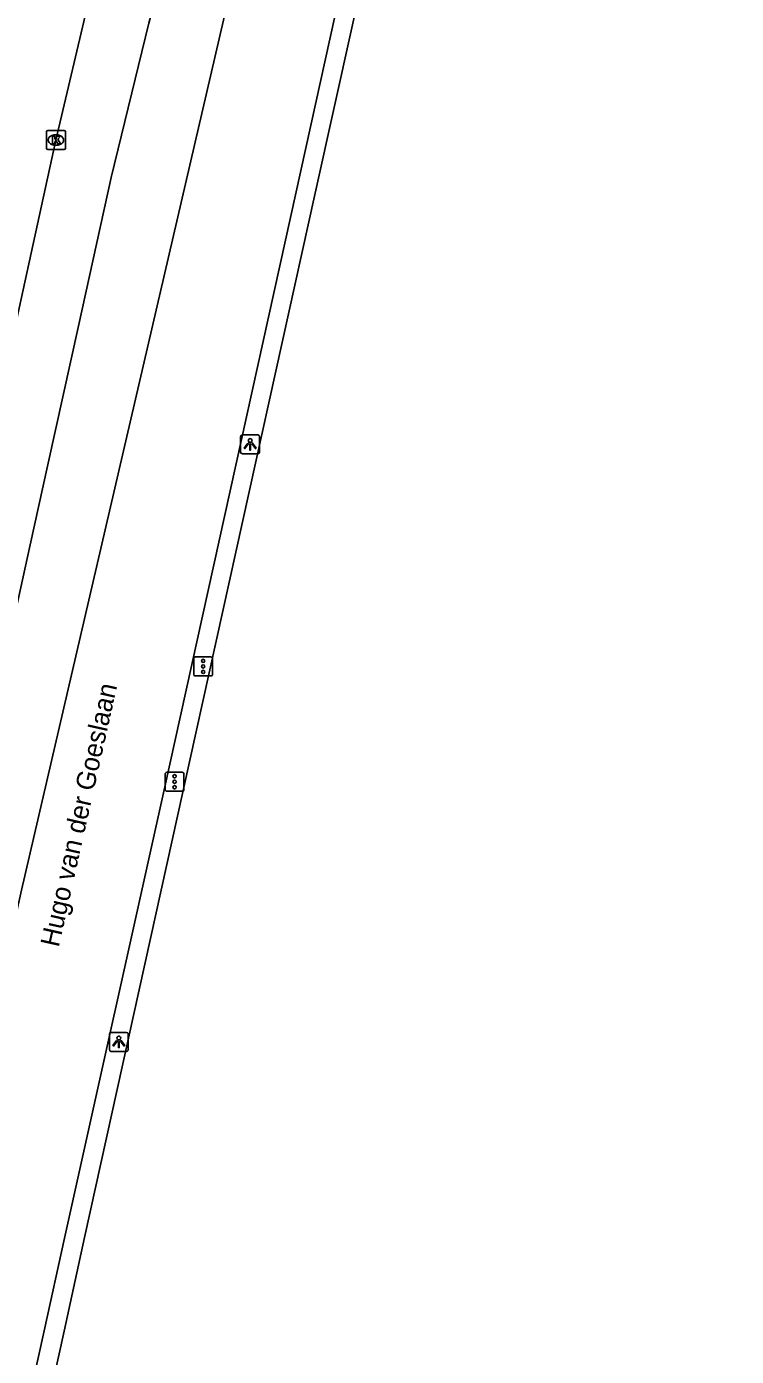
# Model space of a CAD drawing. Extents: x 161771 to 163125, y 382479 to 383177.
# Drawn here: x 163048.5 to 163085.8, y 382536 to 382605.9 of the extents above; entities that cross this region are included whole.
import ezdxf

# ---------------------------------------------------------------- set-up
doc = ezdxf.new("R2010")
doc.units = 0
for name, color, linetype in [('IMGEO_Kolk', 7, 'Continuous'), ('IMGEO_Lichtpunt', 7, 'Continuous'), ('IMGEO_Openbare_ruimte_label', 7, 'Continuous'), ('IMGEO_Rijbaan_regionaal_gesloten', 7, 'Continuous'), ('IMGEO_Verkeersregelinstallatiepaal', 7, 'Continuous')]:
    doc.layers.add(name, color=color, linetype=linetype)

msp = doc.modelspace()

# ---------------------------------------------------------------- linework, layer by layer
at = {"layer": 'IMGEO_Kolk'}
for p, q in [((163049.637, 382600.393), (163050.489, 382600.393)), ((163049.562, 382599.467), (163049.562, 382600.319)), ((163050.05, 382600.173), (163050.075, 382600.173)), ((163050.563, 382600.319), (163050.563, 382599.467)), ((163050.489, 382599.393), (163049.637, 382599.393)), ((163050.073, 382599.613), (163050.048, 382599.613))]:
    msp.add_line(p, q, dxfattribs=at)
for points in [[(163049.637, 382600.393), (163050.489, 382600.393)], [(163049.562, 382599.467), (163049.562, 382600.319)], [(163049.883, 382600.093), (163050.006, 382600.093), (163050.006, 382599.942), (163050.136, 382600.093), (163050.3, 382600.093), (163050.154, 382599.942), (163050.307, 382599.693), (163050.155, 382599.693), (163050.07, 382599.857), (163050.006, 382599.79), (163050.006, 382599.693), (163049.883, 382599.693), (163049.883, 382600.093)], [(163050.563, 382600.319), (163050.563, 382599.467)], [(163050.489, 382599.393), (163049.637, 382599.393)]]:
    msp.add_lwpolyline(points, dxfattribs=at)
for centre, start, end in [((163049.639, 382600.317), 91.55205, 178.44795), ((163049.639, 382600.317), 91.55205, 178.44795), ((163050.487, 382600.317), 1.55205, 88.44795), ((163050.487, 382600.317), 1.55205, 88.44795), ((163049.639, 382599.469), 181.55205, 268.44795), ((163049.639, 382599.469), 181.55205, 268.44795), ((163050.487, 382599.469), 271.55205, 358.44795), ((163050.487, 382599.469), 271.55205, 358.44795)]:
    msp.add_arc(centre, 0.0765, start, end, dxfattribs=at)
for centre, major_axis, ratio, start_param, end_param in [((163050.049, 382599.893), (-0.387, 0.002), 0.722429, 4.712389, 7.853982), ((163050.074, 382599.893), (-0.39, 0.002), 0.717154, 1.570796, 4.712389)]:
    msp.add_ellipse(centre, major_axis=major_axis, ratio=ratio, start_param=start_param, end_param=end_param, dxfattribs=at)
at = {"layer": 'IMGEO_Lichtpunt'}
for p, q in [((163059.765, 382584.304), (163059.765, 382583.497)), ((163059.765, 382584.304), (163059.765, 382583.497)), ((163060.667, 382584.399), (163059.859, 382584.399)), ((163060.667, 382584.399), (163059.859, 382584.399)), ((163060.761, 382583.497), (163060.761, 382584.304)), ((163060.761, 382583.497), (163060.761, 382584.304)), ((163059.859, 382583.403), (163060.667, 382583.403)), ((163059.859, 382583.403), (163060.667, 382583.403)), ((163052.868, 382552.905), (163052.868, 382552.098)), ((163052.868, 382552.905), (163052.868, 382552.098)), ((163053.77, 382553), (163052.962, 382553)), ((163053.77, 382553), (163052.962, 382553)), ((163053.864, 382552.098), (163053.864, 382552.905)), ((163053.864, 382552.098), (163053.864, 382552.905)), ((163052.962, 382552.004), (163053.77, 382552.004)), ((163052.962, 382552.004), (163053.77, 382552.004))]:
    msp.add_line(p, q, dxfattribs=at)
for points in [[(163060.139, 382583.968), (163060.178, 382583.94), (163059.99, 382583.678), (163059.952, 382583.705), (163060.139, 382583.968)], [(163060.241, 382583.92), (163060.288, 382583.92), (163060.288, 382583.598), (163060.241, 382583.598), (163060.241, 382583.92)], [(163060.351, 382583.94), (163060.389, 382583.967), (163060.576, 382583.705), (163060.537, 382583.677), (163060.351, 382583.94)], [(163053.242, 382552.569), (163053.281, 382552.541), (163053.093, 382552.279), (163053.055, 382552.306), (163053.242, 382552.569)], [(163053.344, 382552.521), (163053.391, 382552.521), (163053.391, 382552.199), (163053.344, 382552.199), (163053.344, 382552.521)], [(163053.454, 382552.541), (163053.492, 382552.568), (163053.679, 382552.306), (163053.64, 382552.278), (163053.454, 382552.541)]]:
    msp.add_lwpolyline(points, dxfattribs=at)
for centre in [(163060.264, 382584.102), (163053.367, 382552.703)]:
    msp.add_circle(centre, 0.0994, dxfattribs=at)
for centre, start, end in [((163059.859, 382584.304), 90, 180), ((163059.859, 382584.304), 90, 180), ((163060.667, 382584.304), 0, 90), ((163060.667, 382584.304), 0, 90), ((163059.859, 382583.497), 180, 270), ((163059.859, 382583.497), 180, 270), ((163060.667, 382583.497), 270, 0), ((163060.667, 382583.497), 270, 360), ((163052.962, 382552.905), 90, 180), ((163052.962, 382552.905), 90, 180), ((163053.77, 382552.905), 0, 90), ((163053.77, 382552.905), 0, 90), ((163052.962, 382552.098), 180, 270), ((163052.962, 382552.098), 180, 270), ((163053.77, 382552.098), 270, 0), ((163053.77, 382552.098), 270, 360)]:
    msp.add_arc(centre, 0.0946, start, end, dxfattribs=at)
at = {"layer": 'IMGEO_Rijbaan_regionaal_gesloten'}
for points in [[(163040.438, 382496.39), (163042.312, 382505.001), (163045.764, 382520.643), (163047.048, 382526.523), (163049.44, 382537.321), (163050.52, 382542.19), (163055.744, 382565.749), (163062.679, 382597.162), (163069.59, 382628.557), (163074.573, 382651.19), (163080.675, 382678.66), (163084.839, 382697.583)], [(163085.808, 382697.375), (163081.658, 382678.476), (163075.575, 382651.019), (163070.606, 382628.454), (163067.594, 382614.812), (163063.681, 382597.094), (163056.74, 382565.707), (163051.569, 382542.231), (163050.487, 382537.307), (163049.638, 382533.407)], [(163042.715, 382566.344), (163050.063, 382599.893), (163051.817, 382607.404), (163056.247, 382622.745), (163057.222, 382625.676), (163058.691, 382629.607), (163062.621, 382639.591), (163065.002, 382645.97), (163066.99, 382652.172), (163068.725, 382657.965), (163070.57, 382664.669), (163076.04, 382688.926)], [(163031.094, 382498.634), (163032.469, 382504.955), (163036.605, 382523.975), (163040.016, 382539.661), (163043.466, 382554.36), (163045.191, 382562.942), (163046.99, 382570.86), (163048.702, 382578.62), (163049.614, 382582.752), (163051.257, 382590.2), (163052.961, 382597.925), (163054.947, 382606.038), (163056.851, 382613.022), (163059.381, 382621.049), (163062.151, 382628.996), (163064.71, 382635.635), (163067.58, 382643.079), (163069.983, 382650.687), (163071.357, 382653.921)], [(163071.357, 382653.921), (163059.316, 382608.17), (163048.248, 382560.473), (163034.302, 382497.886)]]:
    msp.add_lwpolyline(points, dxfattribs=at)
at = {"layer": 'IMGEO_Verkeersregelinstallatiepaal'}
for p, q in [((163057.3, 382571.833), (163057.3, 382572.633)), ((163057.3, 382572.633), (163057.3, 382571.833)), ((163057.4, 382572.733), (163058.19, 382572.733)), ((163058.19, 382572.733), (163057.4, 382572.733)), ((163058.29, 382572.633), (163058.29, 382571.833)), ((163058.29, 382571.833), (163058.29, 382572.633)), ((163058.19, 382571.733), (163057.4, 382571.733)), ((163057.4, 382571.733), (163058.19, 382571.733)), ((163055.799, 382565.771), (163055.799, 382566.571)), ((163055.799, 382566.571), (163055.799, 382565.771)), ((163055.899, 382566.671), (163056.689, 382566.671)), ((163056.689, 382566.671), (163055.899, 382566.671)), ((163056.789, 382566.571), (163056.789, 382565.771)), ((163056.789, 382565.771), (163056.789, 382566.571)), ((163056.689, 382565.671), (163055.899, 382565.671)), ((163055.899, 382565.671), (163056.689, 382565.671))]:
    msp.add_line(p, q, dxfattribs=at)
for centre in [(163057.795, 382572.523), (163057.795, 382572.233), (163057.795, 382571.943), (163056.294, 382566.461), (163056.294, 382566.171), (163056.294, 382565.881)]:
    msp.add_circle(centre, 0.085, dxfattribs=at)
for centre, start, end in [((163057.4, 382572.633), 90, 180), ((163057.4, 382572.633), 90, 180), ((163058.19, 382572.633), 0, 90), ((163058.19, 382572.633), 360, 90), ((163057.4, 382571.833), 180, 270), ((163057.4, 382571.833), 180, 270), ((163058.19, 382571.833), 270, 0), ((163058.19, 382571.833), 270, 0), ((163055.899, 382566.571), 90, 180), ((163055.899, 382566.571), 90, 180), ((163056.689, 382566.571), 0, 90), ((163056.689, 382566.571), 360, 90), ((163055.899, 382565.771), 180, 270), ((163055.899, 382565.771), 180, 270), ((163056.689, 382565.771), 270, 0), ((163056.689, 382565.771), 270, 0)]:
    msp.add_arc(centre, 0.1, start, end, dxfattribs=at)

# ---------------------------------------------------------------- texts
at = {"layer": 'IMGEO_Openbare_ruimte_label'}
msp.add_text('Hugo van der Goeslaan', height=1, rotation=77.40905, dxfattribs=at).set_placement((163050.206, 382557.438))

doc.saveas('drawing.dxf')
